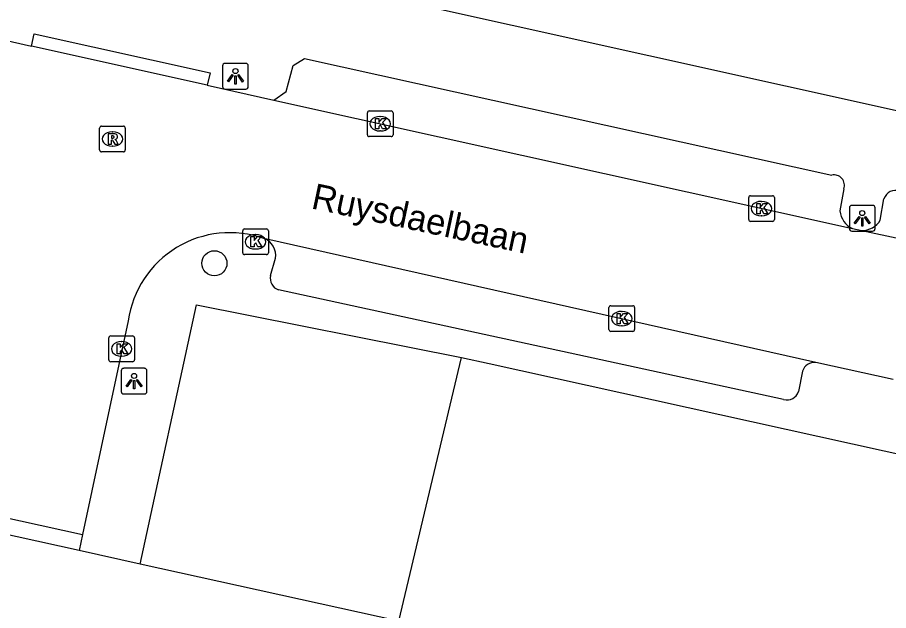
# Model space of a CAD drawing. Extents: x 162172 to 163187, y 382874 to 383684.
# Drawn here: x 163018.22 to 163052.13, y 383079.81 to 383102.88 of the extents above; entities that cross this region are included whole.
import ezdxf

# ---------------------------------------------------------------- set-up
doc = ezdxf.new("R2010")
doc.units = 0
for name, color, linetype in [('IMGEO_Boom', 7, 'Continuous'), ('IMGEO_Groenvoorziening', 7, 'Continuous'), ('IMGEO_Kolk', 7, 'Continuous'), ('IMGEO_Lichtpunt', 7, 'Continuous'), ('IMGEO_Openbare_ruimte_label', 7, 'Continuous'), ('IMGEO_Rijbaan_lokaal_open', 7, 'Continuous'), ('IMGEO_Rioolput', 7, 'Continuous'), ('IMGEO_Voetpad_open', 7, 'Continuous')]:
    doc.layers.add(name, color=color, linetype=linetype)

msp = doc.modelspace()

# ---------------------------------------------------------------- linework, layer by layer
at = {"layer": 'IMGEO_Boom'}
msp.add_circle((163025.887, 383093.321), 0.489, dxfattribs=at)
at = {"layer": 'IMGEO_Groenvoorziening'}
msp.add_lwpolyline([(163033.061, 383079.404), (163035.506, 383089.659)], dxfattribs=at)
at = {"layer": 'IMGEO_Kolk'}
for p, q in [((163031.842, 383098.321), (163031.842, 383099.173)), ((163031.917, 383099.247), (163032.769, 383099.247)), ((163032.33, 383099.027), (163032.355, 383099.027)), ((163032.843, 383099.173), (163032.843, 383098.321)), ((163032.353, 383098.467), (163032.328, 383098.467)), ((163032.769, 383098.247), (163031.917, 383098.247)), ((163046.756, 383095.947), (163047.608, 383095.947)), ((163046.681, 383095.021), (163046.681, 383095.873)), ((163047.169, 383095.727), (163047.194, 383095.727)), ((163047.682, 383095.873), (163047.682, 383095.021)), ((163047.608, 383094.947), (163046.756, 383094.947)), ((163047.192, 383095.167), (163047.167, 383095.167)), ((163026.988, 383093.73), (163026.988, 383094.582)), ((163027.063, 383094.656), (163027.915, 383094.656)), ((163027.989, 383094.582), (163027.989, 383093.73)), ((163027.476, 383094.436), (163027.501, 383094.436)), ((163027.499, 383093.876), (163027.474, 383093.876)), ((163027.915, 383093.656), (163027.063, 383093.656)), ((163041.241, 383090.742), (163041.241, 383091.594)), ((163041.316, 383091.668), (163042.168, 383091.668)), ((163042.242, 383091.594), (163042.242, 383090.742)), ((163041.729, 383091.448), (163041.754, 383091.448)), ((163041.752, 383090.888), (163041.727, 383090.888)), ((163021.852, 383090.493), (163022.704, 383090.493)), ((163042.168, 383090.668), (163041.316, 383090.668)), ((163021.777, 383089.567), (163021.777, 383090.419)), ((163022.265, 383090.273), (163022.29, 383090.273)), ((163022.778, 383090.419), (163022.778, 383089.567)), ((163022.704, 383089.493), (163021.852, 383089.493)), ((163022.288, 383089.713), (163022.263, 383089.713))]:
    msp.add_line(p, q, dxfattribs=at)
for points in [[(163031.842, 383098.321), (163031.842, 383099.173)], [(163031.917, 383099.247), (163032.769, 383099.247)], [(163032.163, 383098.947), (163032.286, 383098.947), (163032.286, 383098.796), (163032.416, 383098.947), (163032.58, 383098.947), (163032.434, 383098.796), (163032.587, 383098.547), (163032.435, 383098.547), (163032.35, 383098.711), (163032.286, 383098.644), (163032.286, 383098.547), (163032.163, 383098.547), (163032.163, 383098.947)], [(163032.843, 383099.173), (163032.843, 383098.321)], [(163032.769, 383098.247), (163031.917, 383098.247)], [(163046.756, 383095.947), (163047.608, 383095.947)], [(163046.681, 383095.021), (163046.681, 383095.873)], [(163047.002, 383095.647), (163047.125, 383095.647), (163047.125, 383095.496), (163047.255, 383095.647), (163047.419, 383095.647), (163047.273, 383095.496), (163047.426, 383095.247), (163047.274, 383095.247), (163047.189, 383095.411), (163047.125, 383095.344), (163047.125, 383095.247), (163047.002, 383095.247), (163047.002, 383095.647)], [(163047.682, 383095.873), (163047.682, 383095.021)], [(163047.608, 383094.947), (163046.756, 383094.947)], [(163026.988, 383093.73), (163026.988, 383094.582)], [(163027.063, 383094.656), (163027.915, 383094.656)], [(163027.989, 383094.582), (163027.989, 383093.73)], [(163027.309, 383094.356), (163027.432, 383094.356), (163027.432, 383094.205), (163027.562, 383094.356), (163027.726, 383094.356), (163027.58, 383094.205), (163027.733, 383093.956), (163027.581, 383093.956), (163027.496, 383094.12), (163027.432, 383094.053), (163027.432, 383093.956), (163027.309, 383093.956), (163027.309, 383094.356)], [(163027.915, 383093.656), (163027.063, 383093.656)], [(163041.241, 383090.742), (163041.241, 383091.594)], [(163041.316, 383091.668), (163042.168, 383091.668)], [(163042.242, 383091.594), (163042.242, 383090.742)], [(163041.562, 383091.368), (163041.685, 383091.368), (163041.685, 383091.217), (163041.815, 383091.368), (163041.979, 383091.368), (163041.833, 383091.217), (163041.986, 383090.968), (163041.834, 383090.968), (163041.749, 383091.132), (163041.685, 383091.065), (163041.685, 383090.968), (163041.562, 383090.968), (163041.562, 383091.368)], [(163021.852, 383090.493), (163022.704, 383090.493)], [(163042.168, 383090.668), (163041.316, 383090.668)], [(163021.777, 383089.567), (163021.777, 383090.419)], [(163022.098, 383090.193), (163022.221, 383090.193), (163022.221, 383090.042), (163022.351, 383090.193), (163022.515, 383090.193), (163022.369, 383090.042), (163022.522, 383089.793), (163022.37, 383089.793), (163022.285, 383089.957), (163022.221, 383089.89), (163022.221, 383089.793), (163022.098, 383089.793), (163022.098, 383090.193)], [(163022.778, 383090.419), (163022.778, 383089.567)], [(163022.704, 383089.493), (163021.852, 383089.493)]]:
    msp.add_lwpolyline(points, dxfattribs=at)
for centre, start, end in [((163031.919, 383099.171), 91.552, 178.448), ((163031.919, 383099.171), 91.552, 178.448), ((163032.767, 383099.171), 1.552, 88.448), ((163032.767, 383099.171), 1.552, 88.448), ((163031.919, 383098.323), 181.552, 268.448), ((163031.919, 383098.323), 181.552, 268.448), ((163032.767, 383098.323), 271.552, 358.448), ((163032.767, 383098.323), 271.552, 358.448), ((163046.758, 383095.871), 91.552, 178.448), ((163046.758, 383095.871), 91.552, 178.448), ((163047.606, 383095.871), 1.552, 88.448), ((163047.606, 383095.871), 1.552, 88.448), ((163046.758, 383095.023), 181.552, 268.448), ((163046.758, 383095.023), 181.552, 268.448), ((163047.606, 383095.023), 271.552, 358.448), ((163047.606, 383095.023), 271.552, 358.448), ((163027.065, 383094.58), 91.552, 178.448), ((163027.065, 383094.58), 91.552, 178.448), ((163027.913, 383094.58), 1.552, 88.448), ((163027.913, 383094.58), 1.552, 88.448), ((163027.065, 383093.732), 181.552, 268.448), ((163027.065, 383093.732), 181.552, 268.448), ((163027.913, 383093.732), 271.552, 358.448), ((163027.913, 383093.732), 271.552, 358.448), ((163041.318, 383091.592), 91.552, 178.448), ((163041.318, 383091.592), 91.552, 178.448), ((163042.166, 383091.592), 1.552, 88.448), ((163042.166, 383091.592), 1.552, 88.448), ((163021.854, 383090.417), 91.552, 178.448), ((163021.854, 383090.417), 91.552, 178.448), ((163022.702, 383090.417), 1.552, 88.448), ((163022.702, 383090.417), 1.552, 88.448), ((163041.318, 383090.744), 181.552, 268.448), ((163041.318, 383090.744), 181.552, 268.448), ((163042.166, 383090.744), 271.552, 358.448), ((163042.166, 383090.744), 271.552, 358.448), ((163021.854, 383089.569), 181.552, 268.448), ((163021.854, 383089.569), 181.552, 268.448), ((163022.702, 383089.569), 271.552, 358.448), ((163022.702, 383089.569), 271.552, 358.448)]:
    msp.add_arc(centre, 0.0765, start, end, dxfattribs=at)
for centre, major_axis, ratio, start_param, end_param in [((163032.329, 383098.747), (-0.387, 0.002), 0.722429, 4.712389, 7.853982), ((163032.354, 383098.747), (-0.39, 0.002), 0.717154, 1.570796, 4.712389), ((163047.168, 383095.447), (-0.387, 0.002), 0.722429, 4.712389, 7.853982), ((163047.193, 383095.447), (-0.39, 0.002), 0.717154, 1.570796, 4.712389), ((163027.475, 383094.156), (-0.387, 0.002), 0.722429, 4.712389, 7.853982), ((163027.5, 383094.156), (-0.39, 0.002), 0.717154, 1.570796, 4.712389), ((163041.728, 383091.168), (-0.387, 0.002), 0.722429, 4.712389, 7.853982), ((163041.753, 383091.168), (-0.39, 0.002), 0.717154, 1.570796, 4.712389), ((163022.264, 383089.993), (-0.387, 0.002), 0.722429, 4.712389, 7.853982), ((163022.289, 383089.993), (-0.39, 0.002), 0.717154, 1.570796, 4.712389)]:
    msp.add_ellipse(centre, major_axis=major_axis, ratio=ratio, start_param=start_param, end_param=end_param, dxfattribs=at)
at = {"layer": 'IMGEO_Lichtpunt'}
for p, q in [((163026.208, 383100.999), (163026.208, 383100.192)), ((163026.208, 383100.999), (163026.208, 383100.192)), ((163027.11, 383101.094), (163026.302, 383101.094)), ((163027.11, 383101.094), (163026.302, 383101.094)), ((163027.204, 383100.192), (163027.204, 383100.999)), ((163027.204, 383100.192), (163027.204, 383100.999)), ((163026.302, 383100.098), (163027.11, 383100.098)), ((163026.302, 383100.098), (163027.11, 383100.098)), ((163051.506, 383095.571), (163050.698, 383095.571)), ((163051.506, 383095.571), (163050.698, 383095.571)), ((163050.604, 383095.476), (163050.604, 383094.669)), ((163050.604, 383095.476), (163050.604, 383094.669)), ((163051.6, 383094.669), (163051.6, 383095.476)), ((163051.6, 383094.669), (163051.6, 383095.476)), ((163050.698, 383094.575), (163051.506, 383094.575)), ((163050.698, 383094.575), (163051.506, 383094.575)), ((163022.264, 383089.139), (163022.264, 383088.332)), ((163022.264, 383089.139), (163022.264, 383088.332)), ((163023.166, 383089.234), (163022.358, 383089.234)), ((163023.166, 383089.234), (163022.358, 383089.234)), ((163023.26, 383088.332), (163023.26, 383089.139)), ((163023.26, 383088.332), (163023.26, 383089.139)), ((163022.358, 383088.238), (163023.166, 383088.238)), ((163022.358, 383088.238), (163023.166, 383088.238))]:
    msp.add_line(p, q, dxfattribs=at)
for points in [[(163026.582, 383100.663), (163026.621, 383100.635), (163026.433, 383100.373), (163026.395, 383100.4), (163026.582, 383100.663)], [(163026.794, 383100.635), (163026.832, 383100.662), (163027.019, 383100.4), (163026.98, 383100.372), (163026.794, 383100.635)], [(163026.684, 383100.615), (163026.731, 383100.615), (163026.731, 383100.293), (163026.684, 383100.293), (163026.684, 383100.615)], [(163050.978, 383095.14), (163051.017, 383095.112), (163050.829, 383094.85), (163050.791, 383094.877), (163050.978, 383095.14)], [(163051.08, 383095.092), (163051.127, 383095.092), (163051.127, 383094.77), (163051.08, 383094.77), (163051.08, 383095.092)], [(163051.19, 383095.112), (163051.228, 383095.139), (163051.415, 383094.877), (163051.376, 383094.849), (163051.19, 383095.112)], [(163022.638, 383088.803), (163022.677, 383088.775), (163022.489, 383088.513), (163022.451, 383088.54), (163022.638, 383088.803)], [(163022.85, 383088.775), (163022.888, 383088.802), (163023.075, 383088.54), (163023.036, 383088.512), (163022.85, 383088.775)], [(163022.74, 383088.755), (163022.787, 383088.755), (163022.787, 383088.433), (163022.74, 383088.433), (163022.74, 383088.755)]]:
    msp.add_lwpolyline(points, dxfattribs=at)
for centre in [(163026.707, 383100.797), (163051.103, 383095.274), (163022.763, 383088.937)]:
    msp.add_circle(centre, 0.0994, dxfattribs=at)
for centre, start, end in [((163026.302, 383100.999), 90, 180), ((163026.302, 383100.999), 90, 180), ((163027.11, 383100.999), 0, 90), ((163027.11, 383100.999), 0, 90), ((163026.302, 383100.192), 180, 270), ((163026.302, 383100.192), 180, 270), ((163027.11, 383100.192), 270, 0), ((163027.11, 383100.192), 270, 360), ((163050.698, 383095.476), 90, 180), ((163050.698, 383095.476), 90, 180), ((163051.506, 383095.476), 0, 90), ((163051.506, 383095.476), 0, 90), ((163050.698, 383094.669), 180, 270), ((163050.698, 383094.669), 180, 270), ((163051.506, 383094.669), 270, 0), ((163051.506, 383094.669), 270, 360), ((163022.358, 383089.139), 90, 180), ((163022.358, 383089.139), 90, 180), ((163023.166, 383089.139), 0, 90), ((163023.166, 383089.139), 0, 90), ((163022.358, 383088.332), 180, 270), ((163022.358, 383088.332), 180, 270), ((163023.166, 383088.332), 270, 0), ((163023.166, 383088.332), 270, 360)]:
    msp.add_arc(centre, 0.0946, start, end, dxfattribs=at)
at = {"layer": 'IMGEO_Rijbaan_lokaal_open'}
for points in [[(163015.749, 383102.447), (163018.77, 383101.766)], [(163025.61, 383100.245), (163018.77, 383101.766)], [(163025.61, 383100.245), (163028.204, 383099.671)], [(163028.204, 383099.671), (163050.717, 383094.674)], [(163050.717, 383094.674), (163051.082, 383094.593)], [(163051.082, 383094.593), (163063.043, 383092.046), (163074.036, 383089.616)], [(163049.294, 383089.457), (163027.817, 383094.283)], [(163022.534, 383091.08), (163020.758, 383082.769)], [(163052.299, 383088.805), (163049.294, 383089.457)], [(163015.918, 383083.833), (163020.758, 383082.769)], [(163020.624, 383082.143), (163015.783, 383083.207)], [(163020.758, 383082.769), (163020.624, 383082.143)]]:
    msp.add_lwpolyline(points, dxfattribs=at)
msp.add_arc((163026.489, 383090.515), 3.996, 70.5918, 171.8637, dxfattribs=at)
at = {"layer": 'IMGEO_Rioolput'}
for p, q in [((163021.494, 383098.654), (163022.346, 383098.654)), ((163021.419, 383097.728), (163021.419, 383098.58)), ((163021.907, 383098.434), (163021.932, 383098.434)), ((163022.42, 383098.58), (163022.42, 383097.728)), ((163022.346, 383097.654), (163021.494, 383097.654)), ((163021.93, 383097.874), (163021.905, 383097.874))]:
    msp.add_line(p, q, dxfattribs=at)
for points in [[(163021.494, 383098.654), (163022.346, 383098.654)], [(163021.419, 383097.728), (163021.419, 383098.58)], [(163022.008, 383098.352), (163021.756, 383098.354), (163021.756, 383097.954)], [(163021.934, 383098.273), (163021.88, 383098.273), (163021.88, 383098.192)], [(163022.42, 383098.58), (163022.42, 383097.728)], [(163021.756, 383097.954), (163021.88, 383097.954), (163021.88, 383098.116), (163021.891, 383098.116)], [(163021.88, 383098.192), (163021.932, 383098.192)], [(163021.938, 383098.087), (163022.009, 383097.954), (163022.149, 383097.954), (163022.084, 383098.08)], [(163022.346, 383097.654), (163021.494, 383097.654)]]:
    msp.add_lwpolyline(points, dxfattribs=at)
for centre, radius, start, end in [((163021.496, 383098.578), 0.0765, 91.552, 178.448), ((163021.496, 383098.578), 0.0765, 91.552, 178.448), ((163022.344, 383098.578), 0.0765, 1.552, 88.448), ((163022.344, 383098.578), 0.0765, 1.552, 88.448), ((163021.94, 383098.177), 0.0964, 77.0061, 93.1865), ((163021.954, 383098.234), 0.0378, 276.6634, 79.6772), ((163022.007, 383098.242), 0.109, 350.3612, 89.416), ((163021.89, 383098.063), 0.0533, 26.0293, 88.6989), ((163021.916, 383098.381), 0.19, 274.7715, 282.9687), ((163022.005, 383098.242), 0.112, 277.5842, 350.9817), ((163021.989, 383098.027), 0.108, 29.5134, 73.7905), ((163021.496, 383097.73), 0.0765, 181.552, 268.448), ((163021.496, 383097.73), 0.0765, 181.552, 268.448), ((163022.344, 383097.73), 0.0765, 271.552, 358.448), ((163022.344, 383097.73), 0.0765, 271.552, 358.448)]:
    msp.add_arc(centre, radius, start, end, dxfattribs=at)
for centre, major_axis, ratio, start_param, end_param in [((163021.906, 383098.154), (-0.387, 0.002), 0.722429, 4.712389, 7.853982), ((163021.931, 383098.154), (-0.39, 0.002), 0.717154, 1.570796, 4.712389)]:
    msp.add_ellipse(centre, major_axis=major_axis, ratio=ratio, start_param=start_param, end_param=end_param, dxfattribs=at)
at = {"layer": 'IMGEO_Voetpad_open'}
for points in [[(163074.821, 383094.284), (163032.156, 383103.761)], [(163018.77, 383101.766), (163018.878, 383102.252), (163025.717, 383100.73), (163025.61, 383100.245)], [(163028.204, 383099.671), (163028.677, 383100), (163028.956, 383101.015), (163029.4, 383101.282), (163049.919, 383096.753)], [(163050.386, 383096.218), (163050.231, 383095.355)], [(163051.804, 383094.994), (163051.946, 383095.832)], [(163028.073, 383092.843), (163028.266, 383093.516)], [(163048.043, 383088.019), (163028.388, 383092.284)], [(163023.005, 383081.619), (163025.195, 383091.7), (163035.506, 383089.659)], [(163035.506, 383089.659), (163036.58, 383089.422), (163066.095, 383082.906), (163067.198, 383082.662)], [(163048.78, 383089.12), (163048.616, 383088.332)], [(163023.005, 383081.619), (163020.624, 383082.143)], [(163033.061, 383079.404), (163023.005, 383081.619)]]:
    msp.add_lwpolyline(points, dxfattribs=at)
for centre, radius, start, end in [((163050.002, 383096.354), 0.407, 340.4755, 101.7597), ((163052.407, 383095.669), 0.489, 72.0913, 160.5125), ((163051.081, 383095.448), 0.855, 186.2196, 244.808), ((163051.079, 383095.45), 0.857, 270.2251, 327.8707), ((163027.583, 383093.631), 0.692, 350.4189, 70.2703), ((163028.537, 383092.736), 0.476, 167.0673, 251.7358), ((163049.227, 383088.999), 0.463, 81.6859, 164.8152), ((163048.171, 383088.466), 0.465, 254.0007, 343.2902)]:
    msp.add_arc(centre, radius, start, end, dxfattribs=at)

# ---------------------------------------------------------------- texts
at = {"layer": 'IMGEO_Openbare_ruimte_label'}
msp.add_text('Ruysdaelbaan', height=1, rotation=348.0494, dxfattribs=at).set_placement((163029.619, 383095.462))

doc.saveas('drawing.dxf')
